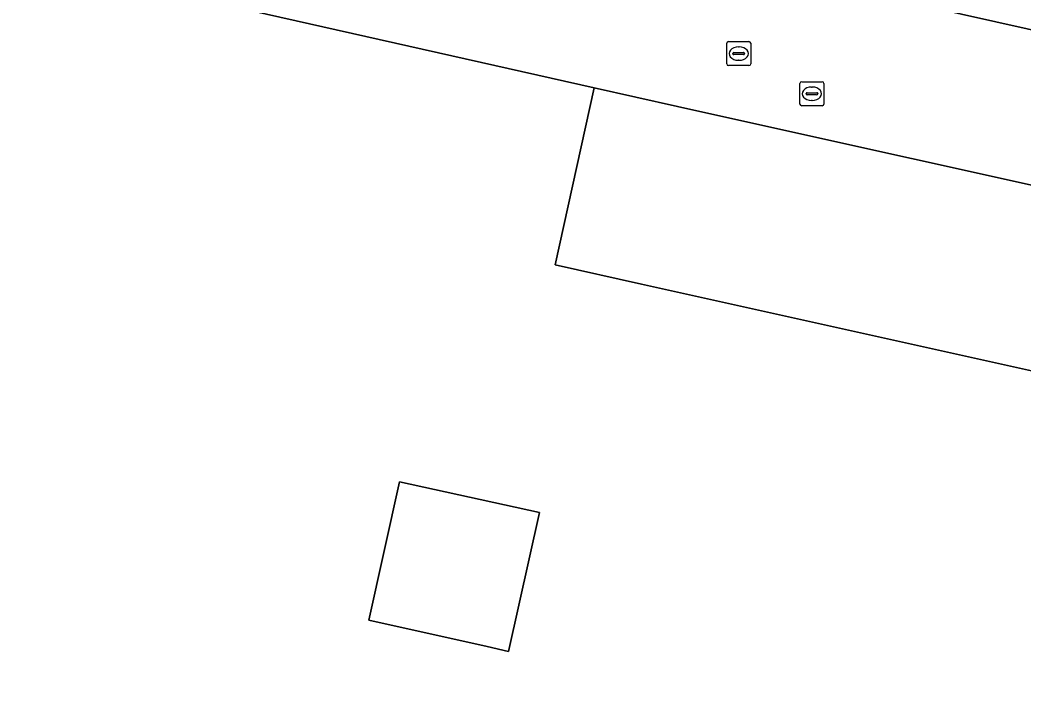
# Model space of a CAD drawing. Extents: x 161771 to 163125, y 382475 to 383179.
# Drawn here: x 162885.09 to 162926.8, y 382867.55 to 382895.25 of the extents above; entities that cross this region are included whole.
import ezdxf

# ---------------------------------------------------------------- set-up
doc = ezdxf.new("R2010")
doc.units = 0
for name, color, linetype in [('IMGEO_Erf', 7, 'Continuous'), ('IMGEO_Pand', 7, 'Continuous'), ('IMGEO_Parkeervlak_open', 7, 'Continuous'), ('IMGEO_Rijbaan_lokaal_gesloten', 7, 'Continuous'), ('IMGEO_Rioolput', 7, 'Continuous')]:
    doc.layers.add(name, color=color, linetype=linetype)

msp = doc.modelspace()

# ---------------------------------------------------------------- linework, layer by layer
at = {"layer": 'IMGEO_Erf'}
msp.add_lwpolyline([(162968.71, 382879.176), (162960.921, 382880.881), (162960.189, 382877.584), (162959.288, 382873.527), (162955.663, 382874.332), (162910.905, 382884.275), (162907.314, 382885.073), (162908.947, 382892.427), (162876.336, 382899.767), (162876.116, 382898.801), (162879.01, 382898.143), (162878.617, 382896.415), (162875.723, 382897.073), (162873.812, 382888.668), (162881.293, 382886.967), (162877.539, 382870.46), (162870.201, 382872.129), (162867.183, 382858.857), (162871.398, 382857.899), (162867.289, 382839.832), (162863.193, 382840.764), (162858.933, 382822.031), (162852.348, 382823.529), (162844.984, 382791.148)], dxfattribs=at)
msp.add_lwpolyline([(162900.858, 382876.063), (162906.665, 382874.785), (162905.385, 382869.023), (162904.499, 382869.22), (162899.58, 382870.313)], close=True, dxfattribs=at)
at = {"layer": 'IMGEO_Pand'}
for points in [[(162916.201, 382890.816), (162912.41, 382891.658), (162908.947, 382892.427), (162907.314, 382885.073), (162910.905, 382884.275), (162955.663, 382874.332), (162959.288, 382873.527), (162960.189, 382877.584), (162960.921, 382880.881), (162957.326, 382881.68)], [(162906.665, 382874.785), (162900.858, 382876.063), (162899.58, 382870.313), (162904.499, 382869.22), (162905.385, 382869.023)]]:
    msp.add_lwpolyline(points, close=True, dxfattribs=at)
at = {"layer": 'IMGEO_Parkeervlak_open'}
msp.add_lwpolyline([(162784.791, 382926.705), (162726.206, 382939.846), (162695.369, 382946.761), (162695.111, 382945.616), (162696.087, 382945.391), (162694.933, 382940.536), (162720.196, 382934.918), (162728.028, 382933.216), (162753.759, 382927.493), (162758.991, 382926.329), (162761.139, 382925.852), (162779.49, 382921.77), (162787.473, 382919.978), (162791.862, 382918.98), (162795.493, 382918.154), (162803.049, 382916.435), (162876.336, 382899.767), (162908.947, 382892.427), (162912.41, 382891.658), (162916.201, 382890.816), (162957.326, 382881.68), (162960.921, 382880.881), (162962.277, 382886.988), (162858.949, 382910.073)], close=True, dxfattribs=at)
at = {"layer": 'IMGEO_Rijbaan_lokaal_gesloten'}
msp.add_lwpolyline([(162577.562, 382973.23), (162638.909, 382959.422), (162695.369, 382946.761), (162726.206, 382939.846), (162784.791, 382926.705), (162858.949, 382910.073), (162962.277, 382886.988), (162968.221, 382885.66), (163071.652, 382862.588)], dxfattribs=at)
at = {"layer": 'IMGEO_Rioolput'}
for p, q in [((162914.447, 382893.43), (162914.447, 382894.282)), ((162914.522, 382894.356), (162915.374, 382894.356)), ((162914.935, 382894.136), (162914.96, 382894.136)), ((162915.448, 382894.282), (162915.448, 382893.43)), ((162914.706, 382893.85), (162914.706, 382893.862)), ((162915.144, 382893.813), (162914.746, 382893.813)), ((162914.749, 382893.899), (162915.147, 382893.899)), ((162915.19, 382893.862), (162915.19, 382893.85)), ((162915.374, 382893.356), (162914.522, 382893.356)), ((162914.958, 382893.576), (162914.933, 382893.576)), ((162917.489, 382891.759), (162917.489, 382892.611)), ((162917.564, 382892.685), (162918.416, 382892.685)), ((162917.977, 382892.465), (162918.002, 382892.465)), ((162918.49, 382892.611), (162918.49, 382891.759)), ((162917.748, 382892.179), (162917.748, 382892.191)), ((162918.186, 382892.142), (162917.788, 382892.142)), ((162917.791, 382892.228), (162918.189, 382892.228)), ((162918.232, 382892.191), (162918.232, 382892.179)), ((162918.416, 382891.685), (162917.564, 382891.685)), ((162918, 382891.905), (162917.975, 382891.905))]:
    msp.add_line(p, q, dxfattribs=at)
for points in [[(162914.447, 382893.43), (162914.447, 382894.282)], [(162914.522, 382894.356), (162915.374, 382894.356)], [(162915.448, 382894.282), (162915.448, 382893.43)], [(162915.374, 382893.356), (162914.522, 382893.356)], [(162917.489, 382891.759), (162917.489, 382892.611)], [(162917.564, 382892.685), (162918.416, 382892.685)], [(162918.49, 382892.611), (162918.49, 382891.759)], [(162918.416, 382891.685), (162917.564, 382891.685)]]:
    msp.add_lwpolyline(points, dxfattribs=at)
for centre, radius, start, end in [((162914.524, 382894.28), 0.0765, 91.552, 178.448), ((162914.524, 382894.28), 0.0765, 91.552, 178.448), ((162915.372, 382894.28), 0.0765, 1.552, 88.448), ((162915.372, 382894.28), 0.0765, 1.552, 88.448), ((162914.746, 382893.859), 0.0403, 85.8775, 175.7526), ((162914.743, 382893.849), 0.0366, 178.938, 274.7102), ((162915.147, 382893.856), 0.043, 264.8664, 352.4533), ((162915.151, 382893.861), 0.0386, 1.7309, 96.639), ((162914.524, 382893.432), 0.0765, 181.552, 268.448), ((162914.524, 382893.432), 0.0765, 181.552, 268.448), ((162915.372, 382893.432), 0.0765, 271.552, 358.448), ((162915.372, 382893.432), 0.0765, 271.552, 358.448), ((162917.566, 382892.609), 0.0765, 91.552, 178.448), ((162917.566, 382892.609), 0.0765, 91.552, 178.448), ((162918.414, 382892.609), 0.0765, 1.552, 88.448), ((162918.414, 382892.609), 0.0765, 1.552, 88.448), ((162917.788, 382892.188), 0.0403, 85.8775, 175.7526), ((162917.785, 382892.178), 0.0366, 178.938, 274.7102), ((162918.189, 382892.185), 0.043, 264.8664, 352.4533), ((162918.193, 382892.19), 0.0386, 1.7309, 96.639), ((162917.566, 382891.761), 0.0765, 181.552, 268.448), ((162917.566, 382891.761), 0.0765, 181.552, 268.448), ((162918.414, 382891.761), 0.0765, 271.552, 358.448), ((162918.414, 382891.761), 0.0765, 271.552, 358.448)]:
    msp.add_arc(centre, radius, start, end, dxfattribs=at)
for centre, major_axis, ratio, start_param, end_param in [((162914.934, 382893.856), (-0.387, 0.002), 0.722429, 4.712389, 7.853982), ((162914.959, 382893.856), (-0.39, 0.002), 0.717154, 1.570796, 4.712389), ((162917.976, 382892.185), (-0.387, 0.002), 0.722429, 4.712389, 7.853982), ((162918.001, 382892.185), (-0.39, 0.002), 0.717154, 1.570796, 4.712389)]:
    msp.add_ellipse(centre, major_axis=major_axis, ratio=ratio, start_param=start_param, end_param=end_param, dxfattribs=at)

doc.saveas('drawing.dxf')
